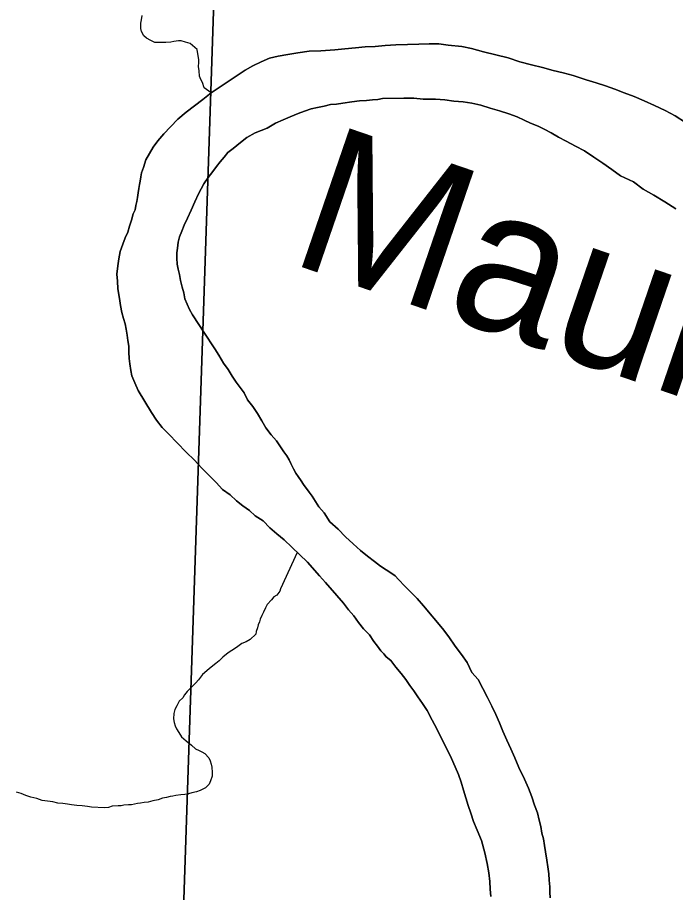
# Model space of a CAD drawing. Extents: x 2.4 to 73.1, y 4.5 to 25.6.
# Drawn here: x 31.4745 to 31.6869, y 22.2941 to 22.5765 of the extents above; entities that cross this region are included whole.
import ezdxf

# ---------------------------------------------------------------- set-up
doc = ezdxf.new("R2010")
doc.units = 0
for name, color, linetype in [('GM_X_Major_River', 7, 'Continuous'), ('GM_X_Major_River_Text', 7, 'Continuous'), ('GM_X_Minor_River', 7, 'Continuous'), ('GM_X_Section', 7, 'Continuous')]:
    doc.layers.add(name, color=color, linetype=linetype)

msp = doc.modelspace()

# ---------------------------------------------------------------- linework, layer by layer
at = {"layer": 'GM_X_Major_River'}
for points in [[(31.69018, 22.54261), (31.68679, 22.54475), (31.68358, 22.54651), (31.68018, 22.54809), (31.67678, 22.54966), (31.67357, 22.55104), (31.67036, 22.55223), (31.66733, 22.55342), (31.66431, 22.55442), (31.66128, 22.55542), (31.65806, 22.55642), (31.6539, 22.55782), (31.65068, 22.55863), (31.64746, 22.55944), (31.64405, 22.56044), (31.64045, 22.56126), (31.63666, 22.56227), (31.63288, 22.56347), (31.6289, 22.56448), (31.62492, 22.5655), (31.62113, 22.56651), (31.61791, 22.56713), (31.61354, 22.56758), (31.61051, 22.568), (31.60746, 22.56805), (31.60404, 22.56792), (31.60042, 22.56779), (31.59662, 22.56766), (31.59319, 22.56752), (31.58995, 22.56719), (31.58672, 22.56705), (31.58367, 22.56672), (31.58024, 22.5664), (31.577, 22.56607), (31.57243, 22.56576), (31.56863, 22.56563)], [(31.56863, 22.56563), (31.57243, 22.56576), (31.577, 22.56607), (31.58024, 22.5664), (31.58367, 22.56672), (31.58672, 22.56705), (31.58995, 22.56719), (31.59319, 22.56752), (31.59662, 22.56766), (31.60042, 22.56779), (31.60404, 22.56792), (31.60746, 22.56805), (31.61051, 22.568), (31.61354, 22.56758), (31.61791, 22.56713), (31.62113, 22.56651), (31.62492, 22.5655), (31.6289, 22.56448), (31.63288, 22.56347), (31.63666, 22.56227), (31.64045, 22.56126), (31.64405, 22.56044), (31.64746, 22.55944), (31.65068, 22.55863), (31.6539, 22.55782), (31.65806, 22.55642), (31.66128, 22.55542), (31.66431, 22.55442), (31.66733, 22.55342), (31.67036, 22.55223), (31.67357, 22.55104), (31.67678, 22.54966), (31.68018, 22.54809), (31.68358, 22.54651), (31.68679, 22.54475), (31.69018, 22.54261)], [(31.56863, 22.56563), (31.56501, 22.56512), (31.56177, 22.5646), (31.55871, 22.56408), (31.55585, 22.56336), (31.55317, 22.56227), (31.55049, 22.56098), (31.54799, 22.5595), (31.54549, 22.55783), (31.53704, 22.55226), (31.53434, 22.55002), (31.53165, 22.54798), (31.52895, 22.54593), (31.52625, 22.54369), (31.52393, 22.54126), (31.52181, 22.53901), (31.51987, 22.53676), (31.51831, 22.5347), (31.51714, 22.53263), (31.51597, 22.53055), (31.51517, 22.5281), (31.51457, 22.5264), (31.51436, 22.52507), (31.51415, 22.52374), (31.51394, 22.52261), (31.51373, 22.52128), (31.51352, 22.51995), (31.5133, 22.51844), (31.51309, 22.51711), (31.51269, 22.51579), (31.51248, 22.51446), (31.51189, 22.51314), (31.51129, 22.51106), (31.51069, 22.50917), (31.51009, 22.50728), (31.5093, 22.50539), (31.5085, 22.50331), (31.50771, 22.50104), (31.50729, 22.49858), (31.50687, 22.49631), (31.50664, 22.49365), (31.50679, 22.49137), (31.50694, 22.4889), (31.50747, 22.48585), (31.50781, 22.48356), (31.50816, 22.48128), (31.5087, 22.47937), (31.50924, 22.47765), (31.50959, 22.47593), (31.50994, 22.47403), (31.51011, 22.47231), (31.51046, 22.47041), (31.51043, 22.46851), (31.51058, 22.46642), (31.51075, 22.4647), (31.5111, 22.46261), (31.51145, 22.46089), (31.51236, 22.4586), (31.51347, 22.45611), (31.51773, 22.44901), (31.5194, 22.44652), (31.52127, 22.44421), (31.52351, 22.44189), (31.52594, 22.43938), (31.52913, 22.4361), (31.53156, 22.43378), (31.53399, 22.43108), (31.53624, 22.42877), (31.53867, 22.42645), (31.54073, 22.42414), (31.54317, 22.42239), (31.54524, 22.42045), (31.5473, 22.4189), (31.54937, 22.41735), (31.55125, 22.41561), (31.55388, 22.41405), (31.55594, 22.41173), (31.55819, 22.4098), (31.56063, 22.40786), (31.56307, 22.40554), (31.56813, 22.40071), (31.57205, 22.39628), (31.57392, 22.39416), (31.57766, 22.38992), (31.57971, 22.38741), (31.58139, 22.3853), (31.58307, 22.38337), (31.58456, 22.38126), (31.58624, 22.37914), (31.58811, 22.37721), (31.5896, 22.3751), (31.59072, 22.37356), (31.59183, 22.37202), (31.59277, 22.37106), (31.59351, 22.3701), (31.59502, 22.36893), (31.59669, 22.36681), (31.59837, 22.3647), (31.59987, 22.36277), (31.60117, 22.36085), (31.60247, 22.35912)], [(31.60247, 22.35912), (31.60117, 22.36085), (31.59987, 22.36277), (31.59837, 22.3647), (31.59669, 22.36681), (31.59502, 22.36893), (31.59351, 22.3701), (31.59277, 22.37106), (31.59183, 22.37202), (31.59072, 22.37356), (31.5896, 22.3751), (31.58811, 22.37721), (31.58624, 22.37914), (31.58456, 22.38126), (31.58307, 22.38337), (31.58139, 22.3853), (31.57971, 22.38741), (31.57766, 22.38992), (31.57392, 22.39416), (31.57205, 22.39628), (31.56813, 22.40071), (31.56307, 22.40554), (31.56063, 22.40786), (31.55819, 22.4098), (31.55594, 22.41173), (31.55388, 22.41405), (31.55125, 22.41561), (31.54937, 22.41735), (31.5473, 22.4189), (31.54524, 22.42045), (31.54317, 22.42239), (31.54073, 22.42414), (31.53867, 22.42645), (31.53624, 22.42877), (31.53399, 22.43108), (31.53156, 22.43378), (31.52913, 22.4361), (31.52594, 22.43938), (31.52351, 22.44189), (31.52127, 22.44421), (31.5194, 22.44652), (31.51773, 22.44901), (31.51347, 22.45611), (31.51236, 22.4586), (31.51145, 22.46089), (31.5111, 22.46261), (31.51075, 22.4647), (31.51058, 22.46642), (31.51043, 22.46851), (31.51046, 22.47041), (31.51011, 22.47231), (31.50994, 22.47403), (31.50959, 22.47593), (31.50924, 22.47765), (31.5087, 22.47937), (31.50816, 22.48128), (31.50781, 22.48356), (31.50747, 22.48585), (31.50694, 22.4889), (31.50679, 22.49137), (31.50664, 22.49365), (31.50687, 22.49631), (31.50729, 22.49858), (31.50771, 22.50104), (31.5085, 22.50331), (31.5093, 22.50539), (31.51009, 22.50728), (31.51069, 22.50917), (31.51129, 22.51106), (31.51189, 22.51314), (31.51248, 22.51446), (31.51269, 22.51579), (31.51309, 22.51711), (31.5133, 22.51844), (31.51352, 22.51995), (31.51373, 22.52128), (31.51394, 22.52261), (31.51415, 22.52374), (31.51436, 22.52507), (31.51457, 22.5264), (31.51517, 22.5281), (31.51597, 22.53055), (31.51714, 22.53263), (31.51831, 22.5347), (31.51987, 22.53676), (31.52181, 22.53901), (31.52393, 22.54126), (31.52625, 22.54369), (31.52895, 22.54593), (31.53165, 22.54798), (31.53434, 22.55002), (31.53704, 22.55226), (31.54549, 22.55783), (31.54799, 22.5595), (31.55049, 22.56098), (31.55317, 22.56227), (31.55585, 22.56336), (31.55871, 22.56408), (31.56177, 22.5646), (31.56501, 22.56512), (31.56863, 22.56563)], [(31.53598, 22.47304), (31.53487, 22.47458), (31.53097, 22.48053), (31.53004, 22.48226), (31.52931, 22.48398), (31.52858, 22.4857), (31.52823, 22.48761), (31.52768, 22.48952), (31.52715, 22.49161), (31.5268, 22.49352), (31.52644, 22.49524), (31.52609, 22.49695), (31.52593, 22.49885), (31.52596, 22.50056), (31.52617, 22.50208), (31.52639, 22.50398), (31.5268, 22.50568), (31.52759, 22.50757), (31.52838, 22.50946), (31.52936, 22.51172), (31.53055, 22.51436), (31.53173, 22.517), (31.53291, 22.51965), (31.53467, 22.52285), (31.53604, 22.52492), (31.53759, 22.52679), (31.53876, 22.52848), (31.53992, 22.52998), (31.54128, 22.53148), (31.54244, 22.53298), (31.54417, 22.53429), (31.54648, 22.53615), (31.5486, 22.53783), (31.55129, 22.5393), (31.55512, 22.54076), (31.5578, 22.54243), (31.56029, 22.54353), (31.56259, 22.54444), (31.56508, 22.54554), (31.56718, 22.54627), (31.56929, 22.547), (31.57139, 22.54753), (31.57348, 22.54788), (31.57558, 22.54842), (31.57749, 22.54858), (31.57959, 22.54893), (31.58244, 22.54926), (31.58492, 22.5496), (31.58721, 22.54975), (31.58911, 22.54991), (31.59083, 22.55008), (31.59235, 22.55043), (31.5992, 22.55051), (31.60243, 22.55046), (31.60547, 22.55022), (31.60947, 22.55016), (31.6125, 22.54992), (31.61535, 22.5495), (31.61839, 22.54926), (31.62124, 22.54883), (31.62408, 22.54822), (31.62711, 22.54722), (31.63014, 22.54641), (31.63316, 22.54541), (31.63581, 22.54442), (31.63808, 22.54344), (31.64015, 22.54245), (31.64261, 22.54146), (31.6445, 22.54048), (31.64676, 22.53931), (31.64921, 22.53794), (31.65166, 22.53657), (31.65468, 22.535), (31.65751, 22.53344), (31.66052, 22.53149), (31.66353, 22.52954), (31.66635, 22.52741), (31.66917, 22.52546), (31.67333, 22.5235), (31.67653, 22.52116), (31.67992, 22.51921), (31.6835, 22.51706), (31.68707, 22.51473)], [(31.68707, 22.51473), (31.6835, 22.51706), (31.67992, 22.51921), (31.67653, 22.52116), (31.67333, 22.5235), (31.66917, 22.52546), (31.66635, 22.52741), (31.66353, 22.52954), (31.66052, 22.53149), (31.65751, 22.53344), (31.65468, 22.535), (31.65166, 22.53657), (31.64921, 22.53794), (31.64676, 22.53931), (31.6445, 22.54048), (31.64261, 22.54146), (31.64015, 22.54245), (31.63808, 22.54344), (31.63581, 22.54442), (31.63316, 22.54541), (31.63014, 22.54641), (31.62711, 22.54722), (31.62408, 22.54822), (31.62124, 22.54883), (31.61839, 22.54926), (31.61535, 22.5495), (31.6125, 22.54992), (31.60947, 22.55016), (31.60547, 22.55022), (31.60243, 22.55046), (31.5992, 22.55051), (31.59235, 22.55043), (31.59083, 22.55008), (31.58911, 22.54991), (31.58721, 22.54975), (31.58492, 22.5496), (31.58244, 22.54926), (31.57959, 22.54893), (31.57749, 22.54858), (31.57558, 22.54842), (31.57348, 22.54788), (31.57139, 22.54753), (31.56929, 22.547), (31.56718, 22.54627), (31.56508, 22.54554), (31.56259, 22.54444), (31.56029, 22.54353), (31.5578, 22.54243), (31.55512, 22.54076), (31.55129, 22.5393), (31.5486, 22.53783), (31.54648, 22.53615), (31.54417, 22.53429), (31.54244, 22.53298), (31.54128, 22.53148), (31.53992, 22.52998), (31.53876, 22.52848), (31.53759, 22.52679), (31.53604, 22.52492), (31.53467, 22.52285), (31.53291, 22.51965), (31.53173, 22.517), (31.53055, 22.51436), (31.52936, 22.51172), (31.52838, 22.50946), (31.52759, 22.50757), (31.5268, 22.50568), (31.52639, 22.50398), (31.52617, 22.50208), (31.52596, 22.50056), (31.52593, 22.49885), (31.52609, 22.49695), (31.52644, 22.49524), (31.5268, 22.49352), (31.52715, 22.49161), (31.52768, 22.48952), (31.52823, 22.48761), (31.52858, 22.4857), (31.52931, 22.48398), (31.53004, 22.48226), (31.53097, 22.48053), (31.53487, 22.47458), (31.53598, 22.47304)], [(31.64649, 22.2923), (31.64633, 22.2942), (31.64636, 22.29591), (31.6462, 22.29801), (31.64605, 22.3001), (31.6457, 22.30238), (31.64535, 22.30448), (31.64502, 22.30715), (31.64467, 22.30924), (31.64432, 22.31134), (31.64378, 22.31324), (31.64343, 22.31534), (31.6429, 22.31744), (31.64236, 22.31973), (31.64145, 22.32221), (31.64054, 22.32489), (31.63944, 22.32775), (31.63816, 22.33062), (31.63632, 22.33445), (31.63503, 22.33751), (31.63375, 22.34039), (31.63246, 22.34326), (31.63117, 22.34613), (31.63008, 22.3488), (31.62898, 22.35148), (31.62769, 22.35416), (31.62621, 22.35704), (31.62473, 22.35991), (31.62326, 22.36278), (31.6212, 22.3651), (31.61973, 22.36835), (31.61787, 22.37085), (31.61582, 22.37354), (31.61378, 22.37661), (31.61173, 22.37931), (31.60557, 22.38663), (31.60351, 22.38894), (31.60145, 22.39106), (31.59958, 22.39299), (31.59752, 22.39511), (31.5964, 22.39627), (31.59508, 22.39724), (31.59357, 22.39822), (31.59169, 22.39939), (31.58981, 22.40094), (31.58756, 22.40268), (31.5853, 22.40443), (31.58287, 22.40656), (31.58043, 22.40888), (31.578, 22.41138), (31.57537, 22.41371), (31.57351, 22.41659), (31.57183, 22.41851), (31.5696, 22.42197), (31.56867, 22.42331), (31.56681, 22.42581), (31.56607, 22.42696), (31.56514, 22.42831), (31.5644, 22.42946), (31.56366, 22.4308), (31.56273, 22.43253), (31.56218, 22.43368), (31.56144, 22.43502), (31.56051, 22.43636), (31.55939, 22.4379), (31.55809, 22.43982), (31.55641, 22.44175), (31.55474, 22.44406), (31.55344, 22.44636), (31.55196, 22.44866), (31.55047, 22.45096), (31.54879, 22.45308), (31.54769, 22.45538), (31.54638, 22.45711), (31.54508, 22.45884), (31.54378, 22.46076), (31.54248, 22.46287), (31.54099, 22.46498), (31.53951, 22.46748), (31.53821, 22.46959), (31.53691, 22.47151), (31.53598, 22.47304)], [(31.53598, 22.47304), (31.53691, 22.47151), (31.53821, 22.46959), (31.53951, 22.46748), (31.54099, 22.46498), (31.54248, 22.46287), (31.54378, 22.46076), (31.54508, 22.45884), (31.54638, 22.45711), (31.54769, 22.45538), (31.54879, 22.45308), (31.55047, 22.45096), (31.55196, 22.44866), (31.55344, 22.44636), (31.55474, 22.44406), (31.55641, 22.44175), (31.55809, 22.43982), (31.55939, 22.4379), (31.56051, 22.43636), (31.56144, 22.43502), (31.56218, 22.43368), (31.56273, 22.43253), (31.56366, 22.4308), (31.5644, 22.42946), (31.56514, 22.42831), (31.56607, 22.42696), (31.56681, 22.42581), (31.56867, 22.42331), (31.5696, 22.42197), (31.57183, 22.41851), (31.57351, 22.41659), (31.57537, 22.41371), (31.578, 22.41138), (31.58043, 22.40888), (31.58287, 22.40656), (31.5853, 22.40443), (31.58756, 22.40268), (31.58981, 22.40094), (31.59169, 22.39939), (31.59357, 22.39822), (31.59508, 22.39724), (31.5964, 22.39627), (31.59752, 22.39511), (31.59958, 22.39299), (31.60145, 22.39106), (31.60351, 22.38894), (31.60557, 22.38663), (31.61173, 22.37931), (31.61378, 22.37661), (31.61582, 22.37354), (31.61787, 22.37085), (31.61973, 22.36835), (31.6212, 22.3651), (31.62326, 22.36278), (31.62473, 22.35991), (31.62621, 22.35704), (31.62769, 22.35416), (31.62898, 22.35148), (31.63008, 22.3488), (31.63117, 22.34613), (31.63246, 22.34326), (31.63375, 22.34039), (31.63503, 22.33751), (31.63632, 22.33445), (31.63816, 22.33062), (31.63944, 22.32775), (31.64054, 22.32489), (31.64145, 22.32221), (31.64236, 22.31973), (31.6429, 22.31744), (31.64343, 22.31534), (31.64378, 22.31324), (31.64432, 22.31134), (31.64467, 22.30924), (31.64502, 22.30715), (31.64535, 22.30448), (31.6457, 22.30238), (31.64605, 22.3001), (31.6462, 22.29801), (31.64636, 22.29591), (31.64633, 22.2942), (31.64649, 22.2923)], [(31.60247, 22.35912), (31.60377, 22.3572), (31.60526, 22.35509), (31.60675, 22.35278), (31.60841, 22.34972), (31.60989, 22.34684), (31.61468, 22.33727), (31.61578, 22.33459), (31.61688, 22.3321), (31.61779, 22.32962), (31.61851, 22.32714), (31.61924, 22.32465), (31.61996, 22.32217), (31.62087, 22.31969), (31.62178, 22.31701), (31.62287, 22.31415), (31.62434, 22.31089), (31.62542, 22.30689), (31.62613, 22.30345), (31.62665, 22.30041), (31.62699, 22.29755), (31.62714, 22.29508), (31.62729, 22.2928)], [(31.62729, 22.2928), (31.62714, 22.29508), (31.62699, 22.29755), (31.62665, 22.30041), (31.62613, 22.30345), (31.62542, 22.30689), (31.62434, 22.31089), (31.62287, 22.31415), (31.62178, 22.31701), (31.62087, 22.31969), (31.61996, 22.32217), (31.61924, 22.32465), (31.61851, 22.32714), (31.61779, 22.32962), (31.61688, 22.3321), (31.61578, 22.33459), (31.61468, 22.33727), (31.60989, 22.34684), (31.60841, 22.34972), (31.60675, 22.35278), (31.60526, 22.35509), (31.60377, 22.3572), (31.60247, 22.35912)]]:
    msp.add_lwpolyline(points, dxfattribs=at)
at = {"layer": 'GM_X_Minor_River'}
for points in [[(31.53704, 22.55226), (31.53478, 22.55382), (31.53424, 22.55554), (31.53368, 22.55649), (31.53332, 22.55764), (31.53316, 22.55935), (31.53299, 22.56069), (31.53301, 22.56202), (31.53302, 22.56297), (31.53285, 22.56411), (31.5325, 22.5662), (31.53025, 22.56814), (31.52874, 22.56854), (31.52741, 22.56895), (31.52646, 22.56896), (31.52494, 22.56879), (31.52398, 22.56862), (31.52246, 22.56845), (31.52151, 22.56847), (31.51999, 22.56849), (31.51885, 22.56851), (31.51752, 22.5691), (31.51621, 22.56988), (31.51527, 22.57066), (31.51453, 22.572), (31.51435, 22.57295), (31.51438, 22.57466), (31.51459, 22.5758), (31.5148, 22.57713)], [(31.5648, 22.4038), (31.55944, 22.39211), (31.55923, 22.39135), (31.55826, 22.39004), (31.5573, 22.38948), (31.55653, 22.38854), (31.55517, 22.38704), (31.55458, 22.38591), (31.55399, 22.38459), (31.55341, 22.38346), (31.55282, 22.38233), (31.55261, 22.38139), (31.55222, 22.38044), (31.55201, 22.37949), (31.55161, 22.37836), (31.55141, 22.37741), (31.54967, 22.37573), (31.54833, 22.37499), (31.54699, 22.37444), (31.54525, 22.37314), (31.54372, 22.37222), (31.54257, 22.37147), (31.54083, 22.36998), (31.53967, 22.36886), (31.53852, 22.36793), (31.53755, 22.36718), (31.5364, 22.36625), (31.53428, 22.36439), (31.53292, 22.3627), (31.53214, 22.36176), (31.53079, 22.36045), (31.52925, 22.35895), (31.52847, 22.35783), (31.52788, 22.35689), (31.52672, 22.35577), (31.52594, 22.35426), (31.52535, 22.35313), (31.52495, 22.3518), (31.52492, 22.35009), (31.5251, 22.34895), (31.52546, 22.34781), (31.52582, 22.34685), (31.52657, 22.3457), (31.5275, 22.34435), (31.529, 22.343), (31.53069, 22.34164), (31.532, 22.34048), (31.53313, 22.33989), (31.53408, 22.3395), (31.53502, 22.33891), (31.53633, 22.33756), (31.53669, 22.33661), (31.53705, 22.33546), (31.53723, 22.33451), (31.53739, 22.33279), (31.53738, 22.33166), (31.53678, 22.33014), (31.53638, 22.32901), (31.53522, 22.32789), (31.5335, 22.32697), (31.53235, 22.3266), (31.53083, 22.32625), (31.52968, 22.32589), (31.52853, 22.32571), (31.5272, 22.32555), (31.52568, 22.32538), (31.52472, 22.3252), (31.52377, 22.32503), (31.52262, 22.32467), (31.52129, 22.3245), (31.51995, 22.32395), (31.51823, 22.3236), (31.5167, 22.32324), (31.51537, 22.32307), (31.51423, 22.3229), (31.51327, 22.32273), (31.51232, 22.32255), (31.51137, 22.32238), (31.51041, 22.32239), (31.50889, 22.32223), (31.50794, 22.32205), (31.50699, 22.32207), (31.50508, 22.32191), (31.50394, 22.32154), (31.5026, 22.32138), (31.49842, 22.32163), (31.49709, 22.32184), (31.49539, 22.32206), (31.49367, 22.32209), (31.49197, 22.32231), (31.49064, 22.32252), (31.48912, 22.32273), (31.4876, 22.32294), (31.4859, 22.32335), (31.48419, 22.32357), (31.48248, 22.32379), (31.48078, 22.32438), (31.47888, 22.32479), (31.47718, 22.32539), (31.47567, 22.32598), (31.47415, 22.32639)]]:
    msp.add_lwpolyline(points, dxfattribs=at)
at = {"layer": 'GM_X_Section'}
for points in [[(31.53976, 22.6366), (31.52296, 22.13382), (31.02363, 22.1441), (31.04027, 22.64802), (31.28899, 22.63456)], [(32.0257, 22.62946), (32.02184, 22.12942), (31.52296, 22.13382), (31.53976, 22.6366)]]:
    msp.add_lwpolyline(points, close=True, dxfattribs=at)

# ---------------------------------------------------------------- texts
at = {"layer": 'GM_X_Major_River_Text'}
msp.add_text('Maumee', height=0.047373, rotation=341.0484, dxfattribs=at).set_placement((31.56143, 22.49763))

doc.saveas('drawing.dxf')
